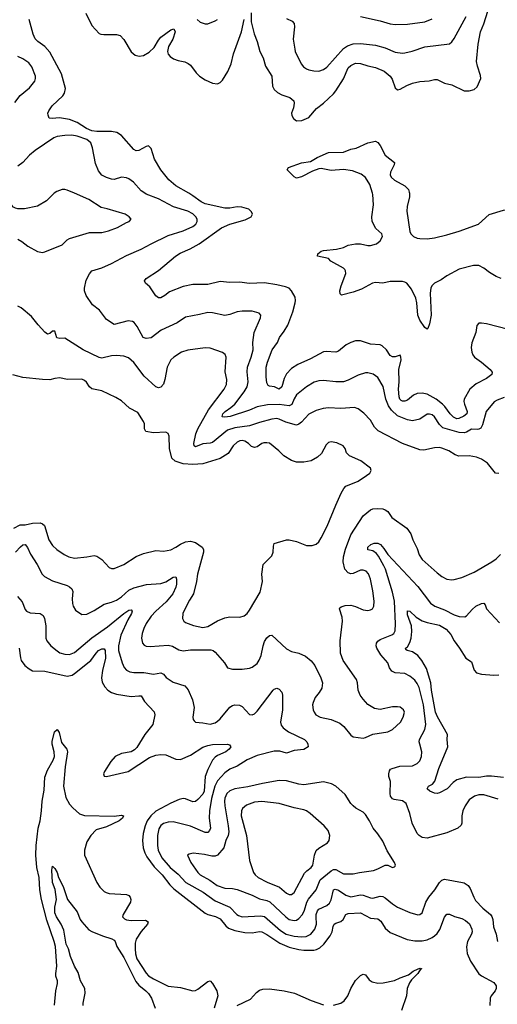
# Model space of a CAD drawing. Header units: inches. Extents: x 1305375 to 1407406, y 744550 to 841633.
# Tile 383 of 509: x 1375365 to 1379239, y 803421 to 811408. Entities that reach past the tile are written whole.
import ezdxf

# ---------------------------------------------------------------- set-up
doc = ezdxf.new("R2010")
doc.units = ezdxf.units.IN
doc.header["$MEASUREMENT"] = 0
doc.layers.add('B3870', color=7, linetype='Continuous')
doc.layers.add('B3871', color=7, linetype='Continuous')

msp = doc.modelspace()

# ---------------------------------------------------------------- linework, layer by layer
at = {"layer": 'B3870', "color": 5}
for points, elevation in [([(1375643.6, 810000), (1375641.5, 809998.5), (1375580.9, 809939.1), (1375510, 809896.3), (1375404.8, 809875.2), (1375350, 809874), (1375330, 809878.3), (1375308.2, 809890), (1375286.5, 809926.5), (1375248.5, 809948.5), (1375223.1, 809970), (1375201.9, 810000)], 1160), ([(1375350, 809628.7), (1375382, 809610), (1375430, 809570.5), (1375510, 809528), (1375550, 809520.4), (1375570, 809524.9), (1375710, 809581.7), (1375750, 809622.4), (1375770, 809633.4), (1375930, 809681.1), (1376030, 809681.7), (1376085.5, 809694.5), (1376157.3, 809722.6), (1376230, 809762.4), (1376254, 809770), (1376269.2, 809790), (1376254, 809810), (1376221.2, 809830), (1376074.4, 809874.4), (1376024.5, 809884.5), (1375926.6, 809950), (1375809, 810000)], 1160), ([(1379295.6, 808344.4), (1379237.4, 808322.6), (1379212.6, 808307.4), (1379149.3, 808230), (1379119.2, 808120.8), (1379104.2, 808095.8), (1379090, 808086.4), (1379076, 808084), (1379030, 808086), (1378990, 808062.6), (1378970, 808056.3), (1378930, 808060.5), (1378797.8, 808097.8), (1378770, 808123.5), (1378730, 808187.6), (1378710, 808202), (1378690, 808208.6), (1378670, 808206.9), (1378611.5, 808168.5), (1378550, 808154.1), (1378510, 808162.2), (1378430, 808195.9), (1378380.6, 808240.6), (1378356, 808276), (1378333.6, 808330), (1378312.2, 808432.2), (1378270, 808505.1), (1378232.4, 808532.4), (1378190, 808543.5), (1378170, 808544), (1378110, 808525.1), (1378030, 808483.1), (1377990, 808469.7), (1377930.2, 808469.8), (1377830, 808481.1), (1377790, 808478.3), (1377752.4, 808467.6), (1377690, 808429.7), (1377610, 808363.9), (1377590, 808332.8), (1377572.2, 808287.8), (1377550, 808275.2), (1377470, 808287), (1377375, 808285), (1377290, 808268.7), (1377230, 808240.8), (1377071.8, 808190), (1377030, 808182.7), (1377010, 808185.4), (1377007, 808190), (1377013.6, 808210), (1377030.8, 808230), (1377078, 808262), (1377109.1, 808290), (1377185.8, 808390), (1377209.8, 808430), (1377218.2, 808470), (1377210.6, 808550.6), (1377212.1, 808590), (1377241.7, 808670), (1377257.8, 808730), (1377256.1, 808790), (1377266.8, 808870), (1377318, 808990), (1377320.7, 809010), (1377307.9, 809027.9), (1377250, 809042.6), (1377170, 809044.7), (1377130, 809038.5), (1377070, 809017.7), (1377030, 809009.8), (1376930, 809031.1), (1376890, 809032.8), (1376824.2, 809015.8), (1376710, 808995.8), (1376641.6, 808950), (1376512.4, 808890), (1376430, 808828.4), (1376390, 808821.3), (1376367.6, 808830), (1376318.4, 808918.4), (1376292.1, 808952.1), (1376279.4, 808959.4), (1376244.8, 808964.8), (1376130, 808935.1), (1376070, 808975.1), (1376011.6, 809051.6), (1375955.9, 809095.9), (1375902.9, 809170), (1375889.6, 809210), (1375889.6, 809230), (1375905.3, 809294.7), (1375930, 809347.3), (1375950, 809370.4), (1376030, 809396.5), (1376110, 809431.6), (1376230, 809494.7), (1376350, 809546.7), (1376430, 809591.3), (1376570, 809658.4), (1376690, 809696.5), (1376768.2, 809731.8), (1376792.6, 809750), (1376805.7, 809770), (1376804.8, 809790), (1376794, 809810), (1376770, 809833), (1376730, 809855.6), (1376611.3, 809891.3), (1376490, 809955.3), (1376390, 809992.6), (1376378.7, 810000)], 1140), ([(1379330, 808895.6), (1379150, 808940.5), (1379110, 808947.3), (1379090, 808946), (1379072.5, 808927.5), (1379064.6, 808870), (1379033, 808787), (1379026.9, 808750), (1379031.1, 808711.1), (1379039.6, 808690), (1379054.9, 808670), (1379110.8, 808630.8), (1379181.6, 808570), (1379196.4, 808550), (1379194.4, 808530), (1379150, 808496.4), (1379066.3, 808453.7), (1379017.3, 808410), (1378969, 808330), (1378967.3, 808310), (1378971.9, 808290), (1378995, 808230), (1378991.5, 808210), (1378968.1, 808191.9), (1378927.1, 808172.9), (1378910, 808170.4), (1378882.6, 808182.6), (1378855.3, 808210), (1378813.4, 808270), (1378793.2, 808290), (1378742.2, 808330), (1378670, 808371), (1378630, 808377.4), (1378590, 808375.6), (1378558.2, 808361.8), (1378510, 808322), (1378490, 808313.1), (1378470, 808313.3), (1378460.2, 808320.2), (1378449.4, 808329.4), (1378443, 808350), (1378437.9, 808410), (1378442.4, 808470), (1378439.3, 808570), (1378459.2, 808650), (1378457.4, 808670), (1378450, 808686), (1378410, 808672.3), (1378390, 808672), (1378370, 808685.1), (1378341, 808730), (1378303.7, 808763.7), (1378289.8, 808769.8), (1378210, 808776.1), (1378130, 808803.1), (1378090, 808802.4), (1378050, 808790.8), (1378012.2, 808770), (1377950, 808719.1), (1377930, 808709.8), (1377850, 808717.1), (1377830, 808714.6), (1377722.5, 808657.5), (1377620.2, 808610), (1377570, 808577.5), (1377530, 808535.5), (1377510, 808497.4), (1377490, 808429.6), (1377470, 808411.1), (1377430.5, 808430.5), (1377390, 808436.1), (1377381.2, 808441.2), (1377370, 808462.7), (1377364.9, 808510), (1377364.6, 808590), (1377374.5, 808630), (1377413.2, 808730), (1377457.2, 808790), (1377473.5, 808830), (1377510, 808880.3), (1377538.5, 808930), (1377581.2, 809038.8), (1377600.3, 809110), (1377603.1, 809130), (1377598.4, 809158.4), (1377569.9, 809209.9), (1377550.6, 809230.6), (1377522, 809242), (1377450, 809258.4), (1377350, 809272.8), (1377227.3, 809267.3), (1377150, 809278.7), (1377070, 809276.2), (1376990, 809285.3), (1376890, 809261.3), (1376770, 809259.1), (1376690, 809244.4), (1376580.2, 809199.8), (1376543, 809170), (1376510, 809151.1), (1376490, 809152.6), (1376470, 809168.2), (1376419.9, 809239.9), (1376385.1, 809270), (1376376.2, 809290), (1376389.6, 809310), (1376490, 809372.4), (1376629.9, 809490.1), (1376666.7, 809513.3), (1376746.9, 809550), (1376819.8, 809590), (1377001.6, 809718.4), (1377070, 809749.1), (1377194.5, 809785.5), (1377243.7, 809810), (1377253, 809830), (1377246, 809850), (1377222.9, 809870), (1377166.4, 809886.4), (1377130, 809889.8), (1377070, 809879), (1377030, 809879), (1376870, 809914.8), (1376837.4, 809930), (1376770, 809980.3), (1376735.9, 810000)], 1120), ([(1379270, 809307.8), (1379230, 809323.8), (1379176.6, 809356.6), (1379130, 809393.3), (1379090, 809413.6), (1379044.8, 809415.2), (1378930, 809383.1), (1378830, 809331.6), (1378782.2, 809297.8), (1378729.7, 809270.3), (1378708.1, 809250), (1378698.9, 809230), (1378693.8, 809190), (1378703.2, 809010), (1378690, 808942), (1378676.4, 808903.6), (1378670, 808897.2), (1378650, 808911.8), (1378609.2, 808970), (1378595, 809010), (1378586.7, 809110), (1378578.4, 809150), (1378542.4, 809222.4), (1378505.6, 809270), (1378490, 809279.5), (1378470, 809284.1), (1378370, 809284.7), (1378310, 809270.9), (1378250, 809277.6), (1378225.5, 809270), (1378136.7, 809223.3), (1378070, 809196.9), (1377974, 809174), (1377965.6, 809185.6), (1377962, 809210), (1377971.6, 809250), (1378010.6, 809349.4), (1378008.8, 809370), (1378001.7, 809381.7), (1377990, 809393.3), (1377889, 809450), (1377868.7, 809470), (1377781.2, 809490), (1377782.9, 809510), (1377809.7, 809530), (1377830, 809536), (1377933.6, 809546.4), (1377990, 809560.9), (1378030, 809579.6), (1378089.8, 809590.2), (1378130.2, 809590.2), (1378190, 809575.8), (1378210, 809575.3), (1378259.5, 809590), (1378290, 809615.5), (1378306.6, 809650), (1378302, 809670), (1378253.4, 809713.4), (1378224.2, 809770), (1378222, 809810), (1378233.6, 809906.4), (1378229.2, 809989.2), (1378226.1, 810000)], 1080), ([(1378525.6, 810000), (1378526.7, 809970), (1378507.1, 809892.9), (1378506.3, 809853.7), (1378528.2, 809690), (1378538.5, 809670), (1378560.3, 809650), (1378590, 809635.6), (1378610, 809631.9), (1378670, 809631.1), (1378730, 809639.7), (1378830, 809661.7), (1378930, 809692.9), (1379086.9, 809750), (1379173.4, 809826.6), (1379290, 809863.5), (1379350, 809872.6), (1379470, 809872.9), (1379490, 809888.7), (1379525.7, 809934.3), (1379548, 809952), (1379668.4, 809990), (1379686.2, 810000)], 1080), ([(1379250, 807726.6), (1379224, 807730), (1379159.3, 807810), (1379110, 807842.4), (1379070, 807860.5), (1379010, 807869.7), (1378927.4, 807867.4), (1378898.3, 807878.3), (1378846.6, 807910), (1378790, 807933.3), (1378770, 807936.8), (1378730, 807936.4), (1378642.5, 807917.5), (1378610, 807919.8), (1378469.9, 807969.9), (1378272.4, 808072.4), (1378243.2, 808103.2), (1378210, 808160.5), (1378155.8, 808215.8), (1378110, 808251.6), (1378081.7, 808261.7), (1377970, 808254.8), (1377870, 808259.3), (1377826.3, 808253.7), (1377770, 808238), (1377710.7, 808209.3), (1377650, 808143.5), (1377630, 808126.3), (1377610, 808118), (1377523.6, 808143.6), (1377470, 808168.7), (1377450, 808171.7), (1377410, 808166.4), (1377310, 808139.8), (1377230, 808112.8), (1377110, 808097.8), (1377050, 808077.4), (1376930, 807979), (1376910, 807971.6), (1376850, 807967.6), (1376790, 807942.7), (1376780.5, 807950), (1376776.5, 807970), (1376792.5, 808050), (1376808.6, 808090), (1376897.4, 808242.6), (1377022.4, 808410), (1377042.2, 808450), (1377044.1, 808490), (1377032.6, 808552.6), (1377039.6, 808670), (1377031.1, 808691.1), (1377010, 808709.5), (1376910, 808742.6), (1376870, 808746), (1376730, 808728.5), (1376678, 808710), (1376615.5, 808670), (1376591.5, 808648.5), (1376560.3, 808590), (1376542.2, 808490), (1376530, 808452.3), (1376510, 808426.6), (1376490, 808420.5), (1376470, 808431.1), (1376375.7, 808515.7), (1376290, 808627.1), (1376246.1, 808666.1), (1376210, 808679.4), (1376150, 808684.5), (1376110, 808681.4), (1376030, 808661.8), (1376010, 808667.7), (1375879.5, 808730), (1375730, 808825.1), (1375690, 808822), (1375666.8, 808826.8), (1375650, 808882), (1375630, 808882), (1375610, 808862), (1375590, 808857.2), (1375570, 808873.2), (1375514.2, 808934.1), (1375460.1, 809000.1), (1375376.2, 809070), (1375350, 809085.1)], 1160), ([(1375316.9, 807283.1), (1375369.2, 807310), (1375410, 807310.3), (1375470, 807323.7), (1375530, 807325.7), (1375550, 807319.8), (1375565.4, 807305.4), (1375600.9, 807190), (1375630, 807141.6), (1375665.5, 807110), (1375725.5, 807070), (1375762.8, 807050), (1375810, 807040.3), (1375910, 807050.3), (1375970, 807062.4), (1375990, 807057.1), (1376030, 807030.5), (1376090, 806965.5), (1376110, 806956.4), (1376130, 806955.8), (1376209.5, 806990), (1376310, 807054.6), (1376370, 807077.1), (1376470, 807102), (1376530, 807096), (1376590, 807107.6), (1376631.6, 807128.4), (1376670, 807154.9), (1376710, 807171.7), (1376750, 807178.9), (1376790, 807167.6), (1376844.2, 807130), (1376855.5, 807110), (1376856.2, 807090), (1376806.7, 806910), (1376798.5, 806850), (1376775.5, 806750), (1376742, 806698), (1376697.3, 806610), (1376689, 806590), (1376684.2, 806550), (1376694.9, 806530), (1376710, 806518.7), (1376774.6, 806494.6), (1376850, 806477.8), (1376890, 806484.9), (1376970, 806531.3), (1377030, 806556), (1377070, 806564.2), (1377150, 806562), (1377186.7, 806573.3), (1377209.4, 806590), (1377230, 806617.3), (1377315.8, 806764.2), (1377334.5, 806850), (1377329.6, 806910.4), (1377339.3, 806990), (1377410, 807058), (1377420.9, 807090), (1377423.2, 807136.8), (1377430, 807158), (1377530, 807188), (1377550, 807188.2), (1377610, 807176.4), (1377690, 807143.6), (1377736.6, 807143.4), (1377770, 807154.4), (1377790, 807173), (1377810, 807205.5), (1377859.3, 807300.7), (1377928, 807470), (1377971.7, 807568.3), (1377993.6, 807606.4), (1378010, 807624.9), (1378110, 807664.9), (1378178, 807710), (1378203.7, 807730), (1378215.1, 807750), (1378209.3, 807770), (1378130.7, 807830.7), (1378039.3, 807870), (1378015.6, 807895.6), (1378003.7, 807930), (1377989.2, 807950), (1377936.6, 807976.6), (1377890, 807982.9), (1377870, 807977.6), (1377850, 807959.5), (1377812, 807888), (1377780.7, 807859.3), (1377730.3, 807829.7), (1377670, 807817.6), (1377610, 807818.4), (1377570, 807832), (1377506, 807870), (1377466.6, 807910), (1377390, 807971.6), (1377370, 807976.2), (1377345.7, 807974.3), (1377330, 807969.7), (1377290, 807942), (1377270, 807937.7), (1377246, 807946), (1377221.3, 807970), (1377191.8, 807990), (1377170, 807994), (1377150, 807992.5), (1377130, 807982.4), (1377097.4, 807950), (1377056.5, 807890), (1376990, 807849.8), (1376850, 807805.7), (1376770, 807799.8), (1376690, 807805.8), (1376625.7, 807825.7), (1376599.8, 807850), (1376579.2, 807930), (1376577.4, 808030), (1376570, 808052.7), (1376550, 808062), (1376450, 808057), (1376387.5, 808067.5), (1376378, 808090), (1376376.9, 808130), (1376369.7, 808150), (1376322, 808222), (1376255.8, 808255.8), (1376190, 808317.2), (1376143.7, 808343.7), (1376030, 808396.9), (1375950, 808413.3), (1375931.6, 808430), (1375907.2, 808467.2), (1375890, 808481.6), (1375868.5, 808491.5), (1375750, 808489.7), (1375690, 808501.7), (1375650, 808497.2), (1375610, 808486.3), (1375550, 808488.2), (1375390, 808506.9), (1375310, 808526.6)], 1180), ([(1375332.1, 807087.9), (1375370, 807131.3), (1375390, 807147.8), (1375410, 807150.3), (1375427, 807127), (1375452.4, 807072.4), (1375505.5, 806990), (1375546.5, 806910), (1375564.9, 806890), (1375630, 806855.3), (1375750, 806819.5), (1375770, 806808.5), (1375788.5, 806790), (1375797, 806770), (1375789.1, 806710), (1375791.8, 806671.8), (1375798.4, 806650), (1375818.3, 806618.3), (1375870, 806583.8), (1375910, 806587), (1375970, 806615.6), (1376050, 806666), (1376110, 806683.2), (1376150, 806700.2), (1376190, 806727.5), (1376250, 806780.2), (1376290, 806800.6), (1376394.2, 806825.8), (1376510, 806833.4), (1376550, 806849.4), (1376610, 806886.5), (1376630, 806887.3), (1376635.5, 806870), (1376635.9, 806830), (1376630, 806804.2), (1376606, 806750), (1376553.9, 806686.1), (1376468, 806610), (1376431.7, 806570), (1376390.2, 806509.8), (1376371.3, 806470), (1376357.6, 806430), (1376352.9, 806390), (1376362, 806350), (1376374.3, 806334.3), (1376390, 806326.3), (1376422.2, 806322.2), (1376570, 806333.6), (1376605.4, 806325.4), (1376655.9, 806295.9), (1376690, 806287.6), (1376750, 806295.6), (1376915.8, 806295.8), (1376934, 806290), (1376950, 806276.3), (1377024.9, 806190), (1377051.3, 806150), (1377090, 806138.4), (1377170, 806140.3), (1377230, 806148.7), (1377250, 806155.8), (1377290, 806186.4), (1377307.9, 806212.1), (1377323.1, 806250), (1377338.9, 806330), (1377350, 806363.8), (1377370, 806394), (1377390, 806412.2), (1377410, 806414.9), (1377530, 806303.6), (1377570, 806282.4), (1377630, 806269), (1377684, 806244), (1377728.5, 806208.5), (1377758.9, 806170), (1377807.4, 806070), (1377821.1, 806030), (1377815.1, 805984.9), (1377795.3, 805950), (1377760.4, 805910), (1377744.4, 805870), (1377740.4, 805850), (1377744.4, 805810), (1377752.7, 805790), (1377768, 805770), (1377802.8, 805750), (1377890, 805731.6), (1377962.7, 805702.7), (1377993.7, 805673.7), (1378050, 805603.8), (1378070, 805590.7), (1378150, 805580.5), (1378170, 805585.5), (1378230, 805612.4), (1378350, 805630.4), (1378389.3, 805650), (1378454.3, 805710), (1378476.3, 805750), (1378485.1, 805790), (1378478, 805810), (1378450, 805831.5), (1378430, 805835.1), (1378390, 805833.3), (1378287.9, 805812.1), (1378241.7, 805821.7), (1378190, 805852.3), (1378150, 805895.1), (1378127.8, 805930), (1378109.7, 805970), (1378104.2, 806030), (1378096.2, 806056.2), (1377989.8, 806209.8), (1377967.1, 806270), (1377964.7, 806370), (1377983.6, 806530), (1377981.5, 806561.5), (1377959, 806630), (1377962.7, 806637.3), (1377973.6, 806646.4), (1378003.7, 806656.3), (1378050, 806658.7), (1378090, 806648.8), (1378150, 806620.3), (1378190, 806615.8), (1378210, 806620.4), (1378226, 806630), (1378238, 806650), (1378239.1, 806690), (1378230, 806775.3), (1378210.8, 806870), (1378194.1, 806914.1), (1378174.2, 806934.2), (1378150, 806943.5), (1378130, 806942.2), (1378070, 806915.1), (1378050, 806914.2), (1378030, 806920.9), (1378003.2, 806950), (1377988, 807010), (1377990.6, 807050), (1378006.6, 807113.4), (1378051.5, 807230), (1378150, 807382.4), (1378210, 807432.9), (1378230, 807441.1), (1378263.8, 807443.8), (1378310, 807439.3), (1378330, 807433), (1378350, 807417.3), (1378383.8, 807370), (1378504.4, 807284.4), (1378537.2, 807237.2), (1378553.7, 807190), (1378590, 807118), (1378606.2, 807066.2), (1378629.6, 807029.6), (1378750, 806922.3), (1378790, 806892), (1378830, 806870.4), (1378870, 806864.2), (1378890, 806866), (1378950, 806884.2), (1379050, 806927.6), (1379195.1, 807010), (1379230, 807034.4), (1379266, 807070)], 1160), ([(1379245.9, 805085.9), (1379130, 805121.5), (1379090, 805121.5), (1379054, 805110), (1379010, 805078.7), (1378977.7, 805030), (1378960.2, 804990), (1378951.3, 804950), (1378950.2, 804890), (1378945.7, 804874.3), (1378919.3, 804850), (1378830, 804812.2), (1378670, 804769.8), (1378630, 804775.4), (1378606, 804790), (1378590, 804807.6), (1378549.5, 804890.5), (1378529.6, 804970), (1378499.6, 805050), (1378470, 805072.4), (1378401.1, 805081.1), (1378388.1, 805088.1), (1378373.6, 805110), (1378369.5, 805130.5), (1378372, 805228), (1378359.7, 805270), (1378359.7, 805290), (1378364.8, 805315.3), (1378372.9, 805327.1), (1378385.4, 805334.6), (1378447.6, 805352.4), (1378550, 805355.3), (1378590, 805374), (1378610, 805396.3), (1378623.1, 805430), (1378627.6, 805470), (1378609.7, 805530.3), (1378606, 805550), (1378608.6, 805570), (1378651.6, 805650), (1378660.2, 805690), (1378639.2, 805850), (1378604.5, 805990), (1378590, 806023.1), (1378570, 806049.8), (1378530, 806082.4), (1378490, 806104.8), (1378410, 806109.8), (1378383.2, 806123.2), (1378364.5, 806150), (1378352, 806190), (1378294.9, 806254.9), (1378262, 806310), (1378257, 806330), (1378259, 806350), (1378270, 806367.6), (1378290, 806380.7), (1378382.3, 806417.7), (1378398.9, 806430), (1378409.8, 806450), (1378413.7, 806506.3), (1378405.2, 806690), (1378390, 806764.7), (1378331.6, 806951.6), (1378319, 806979), (1378276.3, 807056.3), (1378258.7, 807078.7), (1378230, 807098.4), (1378189, 807109), (1378188.2, 807128.2), (1378211.8, 807150), (1378238.9, 807161.1), (1378270, 807160.7), (1378290.1, 807150.1), (1378318.9, 807118.9), (1378350.2, 807070), (1378594.4, 806810), (1378696, 806676), (1378731.8, 806651.8), (1378810, 806620.6), (1378890, 806581.5), (1378930, 806566.7), (1378974.7, 806565.3), (1378990, 806571.8), (1379035.3, 806624.7), (1379065.6, 806650), (1379110, 806673.1), (1379130, 806675.5), (1379140.9, 806660.9), (1379150.5, 806630), (1379255.8, 806515.8)], 1140), ([(1375347.7, 806730), (1375384.8, 806684.8), (1375410, 806624), (1375420.5, 806610), (1375450, 806596.9), (1375530, 806591.5), (1375554.6, 806574.6), (1375566.3, 806550), (1375576.9, 806490), (1375576.5, 806390), (1375583.6, 806370), (1375618.6, 806330), (1375670, 806287.5), (1375690, 806273.2), (1375730, 806260.2), (1375770, 806257.6), (1375810, 806275.2), (1375950, 806394.6), (1376076.8, 806483.2), (1376209.7, 806590), (1376250, 806617.4), (1376270, 806622), (1376278.4, 806610), (1376271.7, 806590), (1376241, 806539), (1376185.1, 806414.9), (1376165.5, 806330), (1376167.6, 806290), (1376196.5, 806190), (1376213.5, 806153.5), (1376232, 806132), (1376258, 806118), (1376290, 806111.3), (1376373, 806113), (1376450, 806099), (1376510, 806108.9), (1376530, 806100.4), (1376552.3, 806072.3), (1376610, 806035.3), (1376704.4, 806004.4), (1376732, 805972), (1376767.4, 805890), (1376779.5, 805830), (1376770.4, 805750), (1376773, 805730), (1376779.3, 805719.3), (1376792, 805710), (1376850, 805705.2), (1376910, 805694), (1376950, 805704), (1376970, 805717.7), (1376990, 805735.6), (1377069.2, 805830.8), (1377090, 805844.9), (1377110, 805851.4), (1377148, 805848), (1377170, 805838), (1377230, 805770.6), (1377250, 805768.2), (1377270, 805778.4), (1377290, 805797.6), (1377419.6, 805970), (1377430, 805978.7), (1377450, 805984.2), (1377470, 805978), (1377490, 805952.7), (1377496.2, 805930), (1377495.8, 805810), (1377480.2, 805710), (1377486.3, 805686.3), (1377502.7, 805662.7), (1377544.4, 805630), (1377675.5, 805570), (1377694.9, 805550), (1377703, 805530), (1377704, 805510), (1377670, 805488.2), (1377590, 805478.7), (1377530, 805458.9), (1377475.2, 805475.2), (1377430, 805474), (1377290, 805439.8), (1377210, 805403.9), (1377130, 805352), (1377070, 805327.9), (1377030, 805297.8), (1376970, 805233.8), (1376947.2, 805190), (1376921.2, 805090), (1376905.6, 804990), (1376902.5, 804930), (1376912.2, 804850), (1376905.7, 804830), (1376890, 804814.3), (1376870, 804815.1), (1376750, 804866.3), (1376610, 804901), (1376570, 804899.8), (1376531.4, 804888.6), (1376509.1, 804870.9), (1376494.6, 804845.4), (1376482.1, 804790), (1376482.2, 804710), (1376488.4, 804670), (1376517.4, 804610), (1376586, 804530), (1376650, 804477.3), (1376713.5, 804410), (1376851.9, 804331.9), (1376950, 804261.4), (1377070.1, 804210.1), (1377126.7, 804150), (1377140.8, 804140.8), (1377170, 804131.1), (1377318.8, 804138.8), (1377350, 804133.4), (1377479, 804019), (1377525.4, 803990), (1377590, 803972.7), (1377650, 803968.6), (1377688.4, 803971.6), (1377727.7, 803990), (1377758.3, 804030), (1377772.6, 804070), (1377768.8, 804130), (1377770.5, 804150), (1377781.1, 804178.9), (1377790, 804191.8), (1377857.4, 804222.6), (1377879, 804241), (1377892.3, 804267.7), (1377910, 804348.4), (1377924.7, 804355.3), (1377950, 804345.7), (1378010, 804305.1), (1378050, 804292.9), (1378130, 804308), (1378150, 804307.1), (1378210, 804284.2), (1378230, 804282.4), (1378290, 804298.9), (1378310, 804295.3), (1378330, 804284.9), (1378390, 804234.9), (1378430, 804210.2), (1378530, 804164.6), (1378593.1, 804146.9), (1378611.1, 804148.9), (1378630, 804164), (1378660.4, 804250), (1378682.7, 804290), (1378733.5, 804350), (1378770.8, 804409.2), (1378790, 804428.4), (1378810, 804434.9), (1378956, 804410), (1378970, 804406), (1379003.5, 804383.5), (1379019.5, 804359.5), (1379047.2, 804290), (1379063, 804263), (1379120.9, 804200.9), (1379183.7, 804150), (1379193.8, 804133.8), (1379202, 804110), (1379208.2, 804050), (1379230.3, 803989.7), (1379241.3, 803930)], 1140), ([(1379290, 805260.6), (1379192.1, 805272.1), (1379150.6, 805270.6), (1379090, 805260.1), (1378990, 805262.3), (1378910, 805241.8), (1378879.7, 805220.3), (1378831, 805169), (1378770, 805136.8), (1378750, 805131.8), (1378730, 805133.8), (1378691.5, 805150), (1378671.1, 805170), (1378680.5, 805190), (1378713.1, 805206.9), (1378732.5, 805230), (1378765.3, 805334.7), (1378836.5, 805510), (1378831.8, 805570), (1378834, 805610), (1378752.5, 805752.5), (1378737.6, 805790), (1378705.7, 805970), (1378699.2, 806030), (1378665.8, 806145.8), (1378626.2, 806210), (1378593.8, 806250), (1378550, 806279.1), (1378508.7, 806290), (1378498, 806298), (1378494, 806310), (1378510, 806321.1), (1378530, 806354.6), (1378540.8, 806390), (1378546.4, 806446.4), (1378542.4, 806490), (1378510, 806579.3), (1378510, 806613.4), (1378530, 806609), (1378580.8, 806560.8), (1378630, 806532.4), (1378670, 806518.4), (1378770, 806495.9), (1378824.9, 806464.9), (1378860.8, 806420.7), (1378890, 806368.2), (1378933, 806310), (1378982.8, 806230), (1379030, 806198), (1379052.3, 806132.3), (1379070.7, 806110), (1379110, 806098), (1379210, 806090.2), (1379250, 806092.6)], 1120), ([(1375359.8, 806310), (1375370, 806230.6), (1375377.8, 806210), (1375405.2, 806170), (1375441.6, 806141.6), (1375470, 806127.3), (1375570, 806123.6), (1375750, 806082.6), (1375790, 806090.1), (1375810, 806103.5), (1375942.2, 806210), (1375985.4, 806270), (1376005, 806290), (1376030, 806304.2), (1376050, 806304.5), (1376058.7, 806290), (1376061.1, 806230), (1376035.7, 806130), (1376028.7, 806068.7), (1376034, 806034), (1376055.5, 805995.5), (1376080.3, 805970), (1376110, 805950.2), (1376150, 805936.2), (1376270, 805917.2), (1376330, 805924.6), (1376350, 805922.8), (1376377.5, 805877.5), (1376454.3, 805794.3), (1376460.3, 805770), (1376443.6, 805690), (1376380.2, 805610), (1376314.8, 805505.2), (1376295.2, 805484.8), (1376270.2, 805469.8), (1376190, 805456.4), (1376140.4, 805430), (1376103.7, 805390), (1376053, 805310), (1376045.5, 805290), (1376050.9, 805270.9), (1376070, 805268.2), (1376243.7, 805310), (1376417.4, 805422.6), (1376470, 805443), (1376510, 805447.5), (1376550, 805443.7), (1376630, 805410.2), (1376670, 805407.1), (1376750, 805442.7), (1376850, 805506.4), (1376890, 805520.6), (1376930, 805527.5), (1377050, 805531.3), (1377066.2, 805526.2), (1377076.4, 805510), (1377064.9, 805490), (1377037.6, 805470), (1376970, 805439.8), (1376950, 805425.5), (1376930, 805402.7), (1376890, 805324.7), (1376870.1, 805270), (1376861.3, 805150), (1376850, 805125), (1376810, 805082.4), (1376790, 805067.4), (1376770, 805063.8), (1376710, 805087.3), (1376690, 805089.8), (1376658, 805082), (1376590, 805051.8), (1376470, 804986.7), (1376429.6, 804950), (1376399.6, 804910), (1376381.4, 804870), (1376366.4, 804806.4), (1376361.6, 804750), (1376365.9, 804690), (1376379.5, 804650), (1376397.4, 804617.4), (1376456.5, 804536.5), (1376521.6, 804470), (1376582, 804390), (1376616.4, 804356.4), (1376870, 804159.7), (1376890.1, 804150.1), (1376953.8, 804133.8), (1376990, 804114.2), (1377037.2, 804057.2), (1377059.7, 804039.7), (1377110, 804019.4), (1377190, 804002.5), (1377250, 804002), (1377310, 804012.5), (1377330, 804007.8), (1377370, 803986.6), (1377476, 803916), (1377550, 803885.7), (1377630, 803864.5), (1377670, 803859.8), (1377750, 803861), (1377773.6, 803866.4), (1377800.2, 803879.8), (1377831.5, 803908.5), (1377884.3, 803975.7), (1377899.8, 804010), (1377908.1, 804051.9), (1377916.4, 804070), (1377930, 804080.2), (1377970, 804091.5), (1377987.4, 804110), (1378010, 804148.7), (1378030, 804157.2), (1378130, 804162), (1378210, 804120.5), (1378270, 804114.8), (1378294.2, 804094.3), (1378330, 804037.7), (1378370, 804002.8), (1378506.9, 803946.9), (1378570, 803936.1), (1378630, 803937), (1378670, 803944.3), (1378710, 803962.1), (1378730, 803976.3), (1378750, 803995), (1378772.5, 804027.5), (1378810, 804128.4), (1378830, 804152), (1378850, 804152), (1378892.6, 804132.6), (1378950, 804117.8), (1378981.5, 804101.5), (1379012.8, 804072.8), (1379033.2, 804030), (1379035.3, 804010), (1379030.9, 803990), (1378998, 803930), (1378987.8, 803887.8), (1378993.6, 803833.6), (1379020.2, 803770), (1379089.4, 803669.4), (1379110, 803653.1), (1379210, 803598), (1379228.9, 803570), (1379230.2, 803550), (1379222.6, 803530), (1379188.9, 803490), (1379180.9, 803470), (1379179.5, 803410)], 1120), ([(1375646.5, 803413.5), (1375658.7, 803530), (1375672.7, 803590), (1375672.5, 803610), (1375659.3, 803650), (1375658, 803670), (1375665.7, 803730), (1375653.9, 803890), (1375644.7, 803930), (1375583.6, 804103.6), (1375540.9, 804270), (1375527.8, 804350), (1375523.2, 804450), (1375504.6, 804530), (1375495, 804630), (1375498.9, 804710), (1375515.5, 804850), (1375530.4, 804909.6), (1375541.9, 804990), (1375546.2, 805070), (1375563.1, 805156.9), (1375570, 805262.8), (1375590, 805321.3), (1375637.4, 805402.6), (1375646.4, 805430), (1375645.2, 805470), (1375629, 805530), (1375627.7, 805552.3), (1375647.3, 805630), (1375670, 805650.4), (1375685.5, 805625.5), (1375704.5, 805544.5), (1375746.4, 805490), (1375752.4, 805470), (1375732.7, 805347.3), (1375720.4, 805190), (1375738.5, 805098.5), (1375770, 805044.4), (1375795.1, 805015.1), (1375850, 804966.7), (1375890, 804951.5), (1376130, 804946), (1376190, 804956.4), (1376206, 804950), (1376199.3, 804930), (1376173, 804910), (1376070, 804861.6), (1375984.8, 804835.2), (1375941.4, 804790), (1375910, 804737.6), (1375890.2, 804670), (1375890.2, 804630), (1375990, 804408.4), (1376014, 804370), (1376050, 804336.1), (1376067, 804327), (1376090, 804321), (1376230, 804311.5), (1376250, 804302.4), (1376261.3, 804290), (1376267.2, 804270), (1376264.6, 804250), (1376204.9, 804150), (1376198.8, 804130), (1376214.4, 804114.4), (1376230, 804107), (1376270, 804102), (1376384.6, 804104.6), (1376408, 804090), (1376402.6, 804070), (1376349.6, 804010.4), (1376309.6, 803950.4), (1376302.8, 803917.2), (1376300.9, 803870), (1376303.1, 803830), (1376315.4, 803790), (1376390, 803672.4), (1376410, 803652.8), (1376450, 803628.1), (1376570, 803569.2), (1376670, 803556.5), (1376770, 803531.5), (1376790, 803534), (1376810, 803543.2), (1376890, 803605.2), (1376910, 803610.3), (1376930, 803590.4), (1376964.3, 803530), (1376971.1, 803490), (1376943.2, 803390)], 1080), ([(1375879.3, 803410), (1375878.9, 803430), (1375896.2, 803510), (1375892, 803550), (1375857.6, 803610), (1375838, 803678), (1375809.8, 803730), (1375776.8, 803810), (1375760.2, 803870), (1375743, 803910), (1375722.5, 804022.5), (1375701.7, 804070), (1375663.7, 804130), (1375650, 804164.2), (1375650.5, 804209.5), (1375664.5, 804270), (1375652.2, 804352.2), (1375630.9, 804410), (1375625.1, 804510), (1375630, 804541), (1375650, 804523), (1375670, 804490.5), (1375679.1, 804450), (1375716.7, 804376.7), (1375752, 804272), (1375831.4, 804171.4), (1375855.8, 804110), (1375869.1, 804090), (1375926.1, 804026.1), (1375950, 804010.2), (1376035.3, 803975.3), (1376112.7, 803952.7), (1376130, 803942.4), (1376138.9, 803930), (1376151.4, 803890), (1376210, 803800.3), (1376305.7, 803605.7), (1376330, 803575.7), (1376389.2, 803530), (1376410, 803507.8), (1376433.7, 803470), (1376463.6, 803390)], 1060), ([(1377910, 803413.4), (1377969.8, 803430.2), (1377995.4, 803450), (1378025.7, 803490), (1378049.8, 803550), (1378090, 803613.7), (1378130, 803654.9), (1378150, 803664.9), (1378170, 803659.3), (1378200.2, 803620.2), (1378223.1, 803603.1), (1378270, 803593), (1378314.2, 803594.2), (1378405.9, 803614.1), (1378450, 803635.8), (1378519.7, 803660.3), (1378556.3, 803690), (1378597.2, 803710), (1378614.4, 803714.4), (1378626, 803710), (1378614.6, 803705.4), (1378594, 803670), (1378541.6, 803618.4), (1378526.1, 803593.9), (1378508.8, 803550), (1378501.3, 803490), (1378460.8, 803370)], 1080), ([(1377128.3, 803411.7), (1377237.5, 803462.5), (1377284.5, 803515.5), (1377310, 803535.3), (1377336.4, 803543.6), (1377390, 803545.8), (1377510, 803531.3), (1377593, 803510), (1377730, 803451.6), (1377830, 803417.7)], 1080)]:
    msp.add_lwpolyline(points, dxfattribs=dict(at, elevation=elevation))
for points, elevation in [([(1377470, 805237.7), (1377333.4, 805213.4), (1377215, 805185), (1377110.8, 805169.2), (1377070, 805153.2), (1377045.7, 805130), (1377030, 805093.6), (1377026.7, 805070), (1377027.8, 805030), (1377055.6, 804870), (1377060, 804820), (1377055.9, 804790), (1377038, 804750), (1377020.7, 804690), (1376970.3, 804630), (1376950, 804622), (1376922.4, 804622.4), (1376863.9, 804636.1), (1376773.2, 804646.8), (1376740.5, 804639.5), (1376727.3, 804630), (1376754, 804570), (1376810.2, 804490), (1376830, 804471.3), (1376907.6, 804427.6), (1376965.9, 804385.9), (1377030, 804363.2), (1377090, 804360.5), (1377130, 804352.8), (1377250, 804305), (1377310, 804276), (1377370, 804264.2), (1377392.5, 804252.5), (1377522.8, 804130), (1377550, 804110.2), (1377590, 804099.7), (1377610, 804103.8), (1377630, 804115.9), (1377659.5, 804150), (1377675.5, 804184.5), (1377692.9, 804250), (1377707, 804273), (1377770.4, 804349.6), (1377803.2, 804430), (1377890, 804504.8), (1377910, 804514.6), (1377930, 804513.7), (1377990, 804479.7), (1378070, 804478.3), (1378122, 804490), (1378234.3, 804505.7), (1378270, 804518.7), (1378330, 804550.3), (1378350.3, 804550.3), (1378390, 804530.8), (1378404.7, 804535.3), (1378410, 804542), (1378412.3, 804550), (1378403.7, 804570), (1378346.2, 804666.2), (1378310, 804743.7), (1378270, 804805.1), (1378230.9, 804850.9), (1378203.1, 804910), (1378170, 804960.5), (1378150, 804979.1), (1378092, 805012), (1378069.8, 805029.8), (1378049.7, 805050), (1378004.2, 805124.2), (1377930, 805189.6), (1377893.2, 805210), (1377830, 805224.7), (1377670, 805201.5), (1377630, 805206.8), (1377530, 805235.1)], 1160), ([(1377330, 805066.3), (1377270, 805060.6), (1377203.8, 805036.2), (1377171.4, 805008.6), (1377163.8, 804990), (1377162.6, 804950), (1377203.5, 804790), (1377228.5, 804588.5), (1377262.3, 804490), (1377276, 804470), (1377300.3, 804450), (1377372.8, 804412.8), (1377472.2, 804372.2), (1377530, 804322.3), (1377550, 804311.6), (1377570, 804312.9), (1377590, 804328.9), (1377676.2, 804483.8), (1377695.2, 804504.8), (1377728.2, 804530), (1377742, 804550), (1377755.7, 804630), (1377770, 804668.5), (1377790, 804687.6), (1377860.9, 804730), (1377876.2, 804750), (1377880.5, 804790), (1377867.6, 804830), (1377834, 804870), (1377721.6, 804970), (1377691.5, 804991.5), (1377670, 804999.8), (1377590, 805015.3), (1377470, 805049.8)], 1180)]:
    msp.add_lwpolyline(points, close=True, dxfattribs=dict(at, elevation=elevation))
at = {"layer": 'B3871', "color": 5}
for points, elevation in [([(1375900.4, 811460.4), (1375950, 811362), (1376010, 811296), (1376022, 811290), (1376047.1, 811287.1), (1376150, 811288), (1376178.8, 811278.8), (1376210, 811248.7), (1376270, 811146.7), (1376301.1, 811121.1), (1376332.7, 811112.7), (1376370, 811118.8), (1376416.1, 811143.9), (1376456.6, 811183.4), (1376490, 811242.6), (1376510, 811266.3), (1376590, 811326), (1376613.8, 811333.8), (1376625.5, 811310), (1376606, 811250), (1376572.6, 811190), (1376564, 811150), (1376569.2, 811129.2), (1376584.9, 811110), (1376612, 811092), (1376650, 811077.3), (1376705.2, 811065.2), (1376732.7, 811052.7), (1376750, 811038), (1376796.6, 810976.6), (1376823.7, 810950), (1376870, 810919.6), (1376930, 810892.6), (1376970, 810889), (1376990, 810897.4), (1377010, 810917), (1377052.6, 810987.4), (1377080.5, 811050), (1377099.4, 811130), (1377163.5, 811310), (1377186, 811410)], 1120), ([(1377242.5, 811462.5), (1377242, 811390), (1377266, 811294), (1377290.2, 811230), (1377311.7, 811150), (1377340, 811100), (1377358, 811030), (1377409, 810950), (1377415.5, 810870), (1377430, 810843.1), (1377456.6, 810816.6), (1377490, 810799.3), (1377556.9, 810776.9), (1377588.2, 810750), (1377592.2, 810730), (1377585.8, 810694.1), (1377570.4, 810650), (1377572.4, 810630), (1377585.9, 810605.9), (1377610, 810588.9), (1377654, 810590), (1377710, 810614.9), (1377771.7, 810688.3), (1377830, 810731.6), (1377910, 810806.5), (1377930, 810830.3), (1377990.8, 810929.2), (1378030, 811017.6), (1378050, 811036.8), (1378090, 811054.8), (1378130, 811052.4), (1378190, 811032.6), (1378250, 811021.6), (1378320.3, 810990), (1378370.2, 810950), (1378385, 810925), (1378410, 810854.8), (1378430, 810839.1), (1378450, 810843.8), (1378504.7, 810875.3), (1378550, 810894.3), (1378610, 810907.4), (1378686.5, 810913.5), (1378730, 810923.1), (1378750, 810922.4), (1378810, 810894), (1378870, 810879.5), (1378970, 810830.4), (1379009.6, 810830.4), (1379050, 810840.7), (1379075.9, 810864.1), (1379106, 810930), (1379103.9, 810956.1), (1379078.7, 811030), (1379070.9, 811070), (1379082.8, 811210), (1379103.2, 811310), (1379130, 811373.7), (1379162.5, 811477.5)], 1120), ([(1377530, 811417.6), (1377576, 811396), (1377590, 811378), (1377594, 811350), (1377582.6, 811250), (1377595.3, 811170), (1377600.3, 811150), (1377647.2, 811050), (1377666.5, 811026.5), (1377690, 811008.9), (1377710, 811000.2), (1377750, 810992.4), (1377790, 810990.2), (1377830, 811003.1), (1377856.2, 811023.8), (1377990, 811175.3), (1378023, 811197), (1378070, 811212), (1378130, 811215), (1378250, 811200.6), (1378330, 811181.1), (1378410, 811145.8), (1378470, 811137.7), (1378490, 811138.3), (1378547.8, 811152.2), (1378650, 811188.1), (1378850, 811212.4), (1378870, 811228), (1378890, 811256.3), (1378986.9, 811433.1)], 1140), ([(1378130, 811434), (1378290, 811399.1), (1378370, 811374.6), (1378410, 811368.9), (1378510, 811371.6), (1378650, 811391.7), (1378710, 811414.9)], 1160), ([(1376735.9, 810000), (1376630, 810061.2), (1376573.5, 810110), (1376510.9, 810190.9), (1376457.7, 810277.7), (1376430, 810364), (1376410, 810383.7), (1376390, 810380.7), (1376330, 810347.8), (1376310, 810345.6), (1376290, 810355.1), (1376191.8, 810470), (1376153.3, 810493.3), (1376110, 810500.2), (1375990, 810502.1), (1375950, 810506.9), (1375905.7, 810525.7), (1375830, 810573.3), (1375770, 810597.9), (1375687.8, 810612.2), (1375627.1, 810607.1), (1375604, 810610), (1375594.5, 810634.5), (1375594, 810650), (1375601.6, 810670), (1375628.3, 810710), (1375714.3, 810790), (1375728.8, 810811.2), (1375737.3, 810850), (1375704.1, 810970), (1375610, 811143.5), (1375570, 811189.8), (1375511.2, 811231.2), (1375490, 811253.1), (1375473.6, 811290), (1375441.3, 811410)], 1120), ([(1376804.9, 811410), (1376830, 811387), (1376870, 811374), (1376890, 811375.5), (1376950, 811398), (1376969.2, 811410)], 1140), ([(1375324.1, 810735.9), (1375368.1, 810791.9), (1375444.9, 810855.1), (1375486.3, 810910), (1375493.7, 810930), (1375492.3, 810950), (1375464.6, 811024.6), (1375437.6, 811057.6), (1375390, 811092), (1375350, 811108.6)], 1140), ([(1376378.7, 810000), (1376350, 810018.9), (1376287.6, 810090), (1376250, 810117.4), (1376230, 810125.1), (1376190, 810129.6), (1376130, 810112.4), (1376110, 810113.7), (1376070, 810126.9), (1376030, 810147.8), (1376002.7, 810182.7), (1375980.9, 810240.9), (1375956.1, 810370), (1375941.2, 810410), (1375910, 810437.4), (1375830, 810464.4), (1375788.8, 810471.2), (1375730.8, 810469.2), (1375670, 810460.7), (1375642.4, 810450), (1375490, 810347.8), (1375444.4, 810310), (1375390, 810249.6), (1375350, 810220.7)], 1140), ([(1378226.1, 810000), (1378206, 810070), (1378169.3, 810129.3), (1378134.7, 810154.7), (1378063.4, 810183.4), (1377990, 810192.5), (1377890, 810184.8), (1377810, 810202.3), (1377790, 810199.2), (1377739.9, 810180.1), (1377650, 810133.3), (1377610, 810122), (1377590, 810132.7), (1377533.2, 810190), (1377544, 810210), (1377650, 810246.3), (1377723.4, 810256.6), (1377778, 810290), (1377870, 810332), (1377990, 810334.4), (1378050, 810357), (1378093.2, 810366.8), (1378190, 810410.4), (1378250, 810421.6), (1378270, 810412.7), (1378290, 810388), (1378328, 810308), (1378404.4, 810250), (1378402.6, 810230), (1378373, 810170), (1378370.2, 810150), (1378376.9, 810130), (1378405.5, 810105.5), (1378490, 810061.8), (1378517.3, 810030), (1378525.2, 810010), (1378525.6, 810000)], 1080), ([(1375809, 810000), (1375750, 810025.1), (1375730, 810029.7), (1375710, 810031.5), (1375665.2, 810014.8), (1375643.6, 810000)], 1160)]:
    msp.add_lwpolyline(points, dxfattribs=dict(at, elevation=elevation))

doc.saveas('drawing.dxf')
